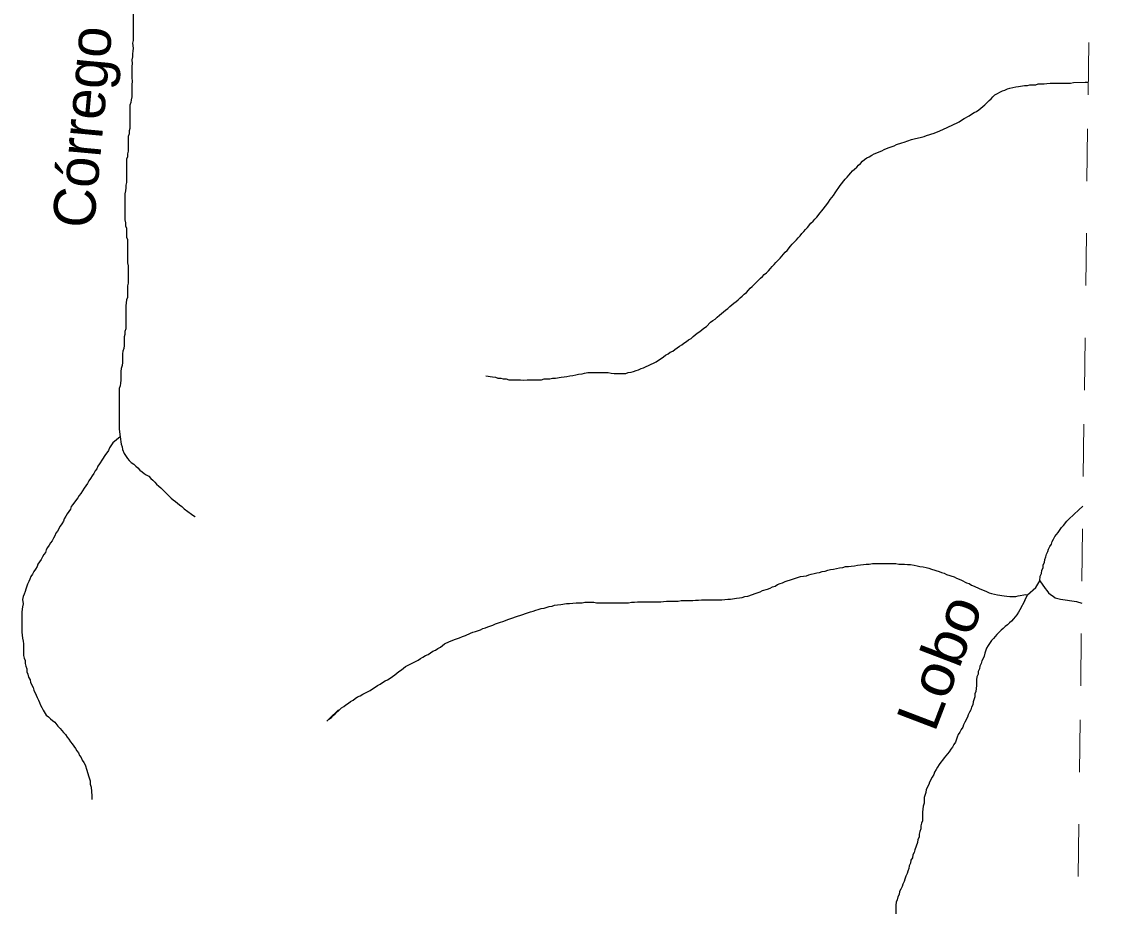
# Model space of a CAD drawing. Extents: x 652.3 to 678, y 7316.9 to 7344.9.
# Drawn here: x 675.721 to 677.802, y 7322.173 to 7323.864 of the extents above; entities that cross this region are included whole.
import ezdxf
from ezdxf.enums import TextEntityAlignment as Align

# ---------------------------------------------------------------- set-up
doc = ezdxf.new("R2010")
doc.units = 0
doc.header["$LTSCALE"] = 0.032
doc.linetypes.add('SHORT_DASHED', pattern=[2.7, 1.5, -1.2])
doc.layers.add('53', color=7, linetype='SHORT_DASHED', lineweight=13)
doc.layers.add('7', color=7, linetype='Continuous', lineweight=25)
doc.layers.add('61', color=7, linetype='Continuous')

msp = doc.modelspace()

# ---------------------------------------------------------------- linework, layer by layer
at = {"layer": '53'}
msp.add_lwpolyline([(677.6746, 7316.9441), (677.6817, 7317.5092), (677.6888, 7318.0742), (677.6959, 7318.6393), (677.703, 7319.2044), (677.7101, 7319.7694), (677.7172, 7320.3345), (677.7242, 7320.8996), (677.7313, 7321.4647), (677.7384, 7322.0297), (677.7455, 7322.5948), (677.7526, 7323.1599), (677.7596, 7323.7249), (677.7667, 7324.29), (677.7738, 7324.8551), (677.7808, 7325.4201), (677.7879, 7325.9852), (677.795, 7326.5503), (677.802, 7327.1153)], dxfattribs=at)
at = {"layer": '7'}
for p in [(677.6388, 7322.7574), (677.6405, 7322.7694)]:
    msp.add_line(p, (677.6436, 7322.7685), dxfattribs=at)
for points in [[(675.9344, 7323.9008), (675.9344, 7323.8284), (675.9328, 7323.8236), (675.9344, 7323.814), (675.9336, 7323.8085), (675.9328, 7323.8029), (675.9328, 7323.7973), (675.9313, 7323.7917), (675.9321, 7323.7846), (675.9313, 7323.779), (675.9313, 7323.7567), (675.9321, 7323.7512), (675.9313, 7323.7432), (675.9313, 7323.7209), (675.9305, 7323.7154), (675.9297, 7323.7098), (675.9281, 7323.705), (675.9281, 7323.6605), (675.9265, 7323.6557), (675.9265, 7323.6501), (675.9249, 7323.6453), (675.9249, 7323.6167), (675.9233, 7323.6119), (675.9233, 7323.6064), (675.9217, 7323.6016), (675.9217, 7323.557), (675.9201, 7323.5522), (675.9201, 7323.5467), (675.9193, 7323.5411), (675.9185, 7323.5355), (675.9185, 7323.4854), (675.9193, 7323.4798), (675.9193, 7323.4743), (675.9217, 7323.4695), (675.9217, 7323.4528), (675.9233, 7323.448), (675.9233, 7323.4035), (675.9249, 7323.3979), (675.9249, 7323.3645), (675.9233, 7323.3597), (675.9233, 7323.3374), (675.9217, 7323.3326), (675.9209, 7323.3271), (675.9201, 7323.3215), (675.9201, 7323.2769), (675.9185, 7323.2722), (675.9185, 7323.2666), (675.9169, 7323.2618), (675.9169, 7323.2451), (675.9161, 7323.2395), (675.9145, 7323.2348), (675.9138, 7323.2292), (675.9138, 7323.2125), (675.913, 7323.2069), (675.9114, 7323.2013), (675.9106, 7323.1958), (675.9106, 7323.1791), (675.9098, 7323.1735), (675.909, 7323.1679), (675.9074, 7323.1632), (675.9074, 7323.0852), (675.909, 7323.0709)], [(677.1598, 7323.4003), (677.163, 7323.4042), (677.1709, 7323.4122), (677.1741, 7323.4162), (677.1773, 7323.4202), (677.1805, 7323.4241), (677.1845, 7323.4273), (677.1908, 7323.4353), (677.194, 7323.4393), (677.202, 7323.4472), (677.2052, 7323.4512), (677.2091, 7323.4552), (677.2123, 7323.4592), (677.2163, 7323.4631), (677.2195, 7323.4671), (677.2235, 7323.4711), (677.2298, 7323.479), (677.2338, 7323.483), (677.237, 7323.487), (677.241, 7323.491), (677.2473, 7323.4989), (677.2505, 7323.5029), (677.2601, 7323.5148), (677.2632, 7323.5196), (677.2664, 7323.5244), (677.2696, 7323.5284), (677.2728, 7323.5324), (677.276, 7323.5371), (677.2855, 7323.5515), (677.2951, 7323.5634), (677.299, 7323.5674), (677.3022, 7323.5713), (677.3062, 7323.5753), (677.3094, 7323.5793), (677.3134, 7323.5825), (677.3173, 7323.5865), (677.3205, 7323.5904), (677.3245, 7323.5936), (677.3285, 7323.5976), (677.3325, 7323.6008), (677.3364, 7323.604), (677.3412, 7323.6064), (677.346, 7323.6095), (677.3508, 7323.6119), (677.3555, 7323.6135), (677.3603, 7323.6159), (677.3651, 7323.6175), (677.3699, 7323.6199), (677.3746, 7323.6223), (677.3794, 7323.6239), (677.389, 7323.627), (677.3937, 7323.6294), (677.4033, 7323.6326), (677.4081, 7323.6342), (677.4224, 7323.639), (677.4272, 7323.6406), (677.4415, 7323.6438), (677.4462, 7323.6453), (677.451, 7323.6469), (677.4653, 7323.6517), (677.4701, 7323.6533), (677.4749, 7323.6549), (677.4844, 7323.6597), (677.4892, 7323.6613), (677.5035, 7323.6684), (677.5083, 7323.6708), (677.5131, 7323.6732), (677.5179, 7323.6764), (677.5226, 7323.6796), (677.5322, 7323.6843), (677.537, 7323.6875), (677.5417, 7323.6907), (677.5465, 7323.6931), (677.5505, 7323.6963), (677.5545, 7323.6994), (677.5584, 7323.7026), (677.5624, 7323.7058), (677.5704, 7323.7138), (677.5744, 7323.717), (677.5775, 7323.7209), (677.5815, 7323.7249), (677.5958, 7323.7321), (677.6006, 7323.7337), (677.6054, 7323.7361), (677.6102, 7323.7376), (677.6157, 7323.7384), (677.6213, 7323.74), (677.6269, 7323.7408), (677.638, 7323.7424), (677.6436, 7323.7424), (677.6484, 7323.744), (677.6595, 7323.744), (677.6643, 7323.7456), (677.6754, 7323.7456), (677.681, 7323.7464), (677.6873, 7323.7472), (677.7263, 7323.7472), (677.7319, 7323.748), (677.7542, 7323.7488), (677.7599, 7323.749)], [(676.6081, 7323.1873), (676.6211, 7323.1854), (676.6267, 7323.1846), (676.6315, 7323.183), (676.637, 7323.183), (676.6418, 7323.1815), (676.6474, 7323.1815), (676.6522, 7323.1799), (676.6744, 7323.1799), (676.6808, 7323.1791), (676.6872, 7323.1799), (676.715, 7323.1799), (676.7198, 7323.1815), (676.7309, 7323.1815), (676.7357, 7323.183), (676.7413, 7323.183), (676.7524, 7323.1846), (676.758, 7323.1854), (676.7635, 7323.1862), (676.7691, 7323.187), (676.7747, 7323.1878), (676.7803, 7323.1894), (676.7858, 7323.1902), (676.7922, 7323.191), (676.797, 7323.1926), (676.8033, 7323.1934), (676.8423, 7323.1934), (676.8479, 7323.1926), (676.8535, 7323.1918), (676.8757, 7323.1918), (676.8805, 7323.1934), (676.8861, 7323.1942), (676.8909, 7323.1958), (676.8956, 7323.1974), (676.9004, 7323.199), (676.9052, 7323.2013), (676.91, 7323.2029), (676.9147, 7323.2053), (676.9195, 7323.2069), (676.9338, 7323.2141), (676.9386, 7323.2173), (676.9434, 7323.2204), (676.9481, 7323.2236), (676.9521, 7323.2268), (676.9569, 7323.2292), (676.9609, 7323.2324), (676.9657, 7323.2348), (676.9696, 7323.2379), (676.9744, 7323.2411), (676.9784, 7323.2443), (676.9832, 7323.2467), (676.9871, 7323.2499), (676.9919, 7323.2531), (676.9959, 7323.2563), (677.0007, 7323.2586), (677.0046, 7323.2626), (677.0086, 7323.2658), (677.0126, 7323.269), (677.0174, 7323.2722), (677.0214, 7323.2753), (677.0253, 7323.2785), (677.0301, 7323.2817), (677.0381, 7323.2897), (677.042, 7323.2929), (677.0468, 7323.296), (677.0508, 7323.2992), (677.0548, 7323.3032), (677.0587, 7323.3064), (677.0627, 7323.3096), (677.0667, 7323.3127), (677.0707, 7323.3159), (677.0747, 7323.3199), (677.0786, 7323.3231), (677.0826, 7323.3263), (677.0866, 7323.3295), (677.0906, 7323.3326), (677.0946, 7323.3366), (677.0985, 7323.3398), (677.1025, 7323.3438), (677.1065, 7323.347), (677.1105, 7323.3509), (677.1136, 7323.3549), (677.1176, 7323.3581), (677.1335, 7323.374), (677.1375, 7323.3772), (677.1407, 7323.3812), (677.1447, 7323.3844), (677.1487, 7323.3883), (677.1526, 7323.3923), (677.1558, 7323.3963), (677.1598, 7323.4003)], [(675.909, 7323.0709), (675.8955, 7323.0589), (675.8891, 7323.0494), (675.8867, 7323.0446), (675.8803, 7323.035), (675.8756, 7323.0279), (675.87, 7323.0191), (675.8668, 7323.0144), (675.8644, 7323.0096), (675.8612, 7323.0056), (675.8588, 7323.0008), (675.8557, 7322.9961), (675.8525, 7322.9913), (675.8493, 7322.9865), (675.8469, 7322.9817), (675.8437, 7322.977)], [(675.909, 7323.0709), (675.9114, 7323.0565), (675.913, 7323.0518), (675.9138, 7323.0462), (675.9169, 7323.039), (675.9233, 7323.0295), (675.9265, 7323.0255), (675.9305, 7323.0215), (675.9352, 7323.0183), (675.9392, 7323.0144), (675.9432, 7323.0112), (675.9472, 7323.0072), (675.9511, 7323.004), (675.9551, 7323.0008), (675.9591, 7322.9977), (675.9639, 7322.9953), (675.9679, 7322.9913), (675.9718, 7322.9881), (675.9758, 7322.9841), (675.979, 7322.9801), (675.983, 7322.9762), (675.987, 7322.973), (676.0068, 7322.9531), (676.0108, 7322.9499), (676.0148, 7322.9467), (676.0188, 7322.9435), (676.0228, 7322.9404), (676.0275, 7322.9372), (676.0315, 7322.9332), (676.0458, 7322.9229), (676.0523, 7322.9182), (676.0529, 7322.9177)], [(675.8437, 7322.977), (675.8405, 7322.9722), (675.8342, 7322.9626), (675.831, 7322.9587), (675.8286, 7322.9539), (675.8222, 7322.9459), (675.8191, 7322.9412), (675.8159, 7322.9372), (675.8143, 7322.9324), (675.8111, 7322.9276), (675.8079, 7322.9237), (675.8055, 7322.9189), (675.8024, 7322.9141), (675.8008, 7322.9093), (675.7976, 7322.9046), (675.7944, 7322.8998), (675.7896, 7322.8902), (675.7864, 7322.8863), (675.7841, 7322.8815), (675.7817, 7322.8767), (675.7793, 7322.8719), (675.7761, 7322.868), (675.7737, 7322.8632), (675.7705, 7322.8592), (675.7681, 7322.8544), (675.7665, 7322.8497), (675.7634, 7322.8457), (675.761, 7322.8409), (675.7586, 7322.8361), (675.7554, 7322.8314), (675.7522, 7322.8274), (675.7506, 7322.8226), (675.7475, 7322.8178), (675.7443, 7322.8131), (675.7419, 7322.8083), (675.7387, 7322.8035), (675.7363, 7322.7987), (675.7347, 7322.794), (675.7323, 7322.7892), (675.7292, 7322.7796), (675.7276, 7322.7749), (675.726, 7322.7701), (675.7236, 7322.7653), (675.7228, 7322.7597), (675.7236, 7322.751), (675.7228, 7322.7454), (675.7212, 7322.7359), (675.7212, 7322.6969), (675.7228, 7322.6857), (675.7236, 7322.6802), (675.7244, 7322.6746), (675.7244, 7322.6523), (675.726, 7322.6475), (675.7276, 7322.6428), (675.7276, 7322.6372), (675.7292, 7322.6324), (675.7307, 7322.6269), (675.7307, 7322.6213), (675.7331, 7322.6165), (675.7339, 7322.6109), (675.7371, 7322.6062), (675.7379, 7322.6006), (675.7427, 7322.5911), (675.7443, 7322.5863), (675.749, 7322.5767), (675.7506, 7322.572), (675.753, 7322.5672), (675.7554, 7322.5624), (675.757, 7322.5576), (675.7594, 7322.5529), (675.7618, 7322.5481), (675.7681, 7322.5385), (675.7721, 7322.5354), (675.7761, 7322.5314), (675.7801, 7322.5282), (675.7841, 7322.525), (675.7904, 7322.5171), (675.7944, 7322.5131), (675.8008, 7322.5051), (675.8047, 7322.5011), (675.8079, 7322.4964), (675.8111, 7322.4924), (675.8143, 7322.4876), (675.8175, 7322.4836), (675.8207, 7322.4789), (675.8238, 7322.4749), (675.8262, 7322.4701), (675.8294, 7322.4661), (675.8318, 7322.4614), (675.835, 7322.4574), (675.8366, 7322.4526), (675.8398, 7322.4478), (675.8421, 7322.4431), (675.8453, 7322.4335), (675.8485, 7322.4224), (675.8517, 7322.4128), (675.8517, 7322.4065), (675.8541, 7322.4009), (675.8549, 7322.3842), (675.8552, 7322.3778), (675.8552, 7322.3774)], [(677.6674, 7322.7955), (677.6682, 7322.8043), (677.6706, 7322.8091), (677.6714, 7322.8154), (677.6738, 7322.8202), (677.6738, 7322.8258), (677.6762, 7322.8306), (677.677, 7322.8361), (677.6786, 7322.8409), (677.6802, 7322.8465), (677.6826, 7322.8512), (677.6842, 7322.856), (677.6865, 7322.8608), (677.6897, 7322.8656), (677.6913, 7322.8703), (677.6937, 7322.8751), (677.6961, 7322.8799), (677.7025, 7322.8878), (677.7088, 7322.8974), (677.7128, 7322.9014), (677.7192, 7322.9093), (677.7231, 7322.9133), (677.7422, 7322.9308), (677.7498, 7322.938)], [(676.82, 7322.7534), (676.8813, 7322.7534), (676.8869, 7322.7542), (676.8924, 7322.7542), (676.898, 7322.755), (676.9426, 7322.755), (676.9481, 7322.7558), (676.9537, 7322.7566), (676.976, 7322.7566), (676.9816, 7322.7574), (677.0038, 7322.7574), (677.0094, 7322.7581), (677.015, 7322.7581), (677.0206, 7322.7589), (677.0595, 7322.7589), (677.0651, 7322.7597), (677.0707, 7322.7605), (677.0763, 7322.7605), (677.0874, 7322.7621), (677.093, 7322.7629), (677.0985, 7322.7637), (677.1033, 7322.7653), (677.1089, 7322.7661), (677.1184, 7322.7693), (677.1232, 7322.7709), (677.1327, 7322.7741), (677.1375, 7322.7765), (677.1471, 7322.7796), (677.1518, 7322.7812), (677.1566, 7322.7836), (677.1614, 7322.7852), (677.1662, 7322.7884), (677.1709, 7322.79), (677.1757, 7322.7916), (677.1805, 7322.794), (677.1948, 7322.7987), (677.2004, 7322.8003), (677.2099, 7322.8035), (677.2155, 7322.8043), (677.2211, 7322.8051), (677.2258, 7322.8067), (677.2306, 7322.8083), (677.2362, 7322.8091), (677.241, 7322.8107), (677.2465, 7322.8115), (677.2513, 7322.8131), (677.2569, 7322.8138), (677.2624, 7322.8154), (677.2672, 7322.817), (677.2728, 7322.8178), (677.2784, 7322.8186), (677.2847, 7322.8202), (677.2911, 7322.821), (677.2959, 7322.8226), (677.3014, 7322.8226), (677.307, 7322.8234), (677.3134, 7322.8242), (677.3189, 7322.825), (677.3245, 7322.8258), (677.3301, 7322.8266), (677.3356, 7322.8274), (677.3412, 7322.8274), (677.3476, 7322.8282), (677.3921, 7322.8282), (677.3977, 7322.8274), (677.4089, 7322.8274), (677.4144, 7322.8266), (677.42, 7322.8266), (677.4272, 7322.825), (677.4327, 7322.8242), (677.4383, 7322.8226), (677.4447, 7322.8218), (677.4502, 7322.821), (677.455, 7322.8194), (677.4606, 7322.8178), (677.4749, 7322.8131), (677.4797, 7322.8115), (677.4844, 7322.8099), (677.4892, 7322.8075), (677.5035, 7322.8027), (677.5083, 7322.8003), (677.5131, 7322.7987), (677.5179, 7322.7963), (677.5274, 7322.7916), (677.5322, 7322.79), (677.537, 7322.7868), (677.5417, 7322.7852), (677.5513, 7322.7804), (677.5561, 7322.7788), (677.5608, 7322.7765), (677.5656, 7322.7749), (677.5704, 7322.7725), (677.5751, 7322.7709), (677.5807, 7322.7701), (677.5863, 7322.7685), (677.599, 7322.7669), (677.6046, 7322.7661), (677.6102, 7322.7653), (677.6213, 7322.7653), (677.6261, 7322.7669), (677.6405, 7322.7694)], [(677.6436, 7322.7685), (677.6595, 7322.7828), (677.6674, 7322.7955)], [(677.6674, 7322.7955), (677.6778, 7322.7804), (677.681, 7322.7765), (677.6842, 7322.7725), (677.6881, 7322.7693), (677.6929, 7322.7661), (677.6969, 7322.7629), (677.7072, 7322.7605), (677.7375, 7322.7558), (677.7475, 7322.7524)], [(676.3264, 7322.5486), (676.3095, 7322.5317), (676.3044, 7322.5266), (676.3084, 7322.5306), (676.3132, 7322.5338), (676.3164, 7322.5377), (676.3203, 7322.5409), (676.3283, 7322.5489), (676.3323, 7322.5521), (676.3371, 7322.5552), (676.341, 7322.5584), (676.3458, 7322.5616), (676.3498, 7322.5648), (676.3546, 7322.5672), (676.3585, 7322.5704), (676.3633, 7322.5735), (676.3681, 7322.5751), (676.3729, 7322.5783), (676.3872, 7322.5855), (676.392, 7322.5887), (676.3967, 7322.5919), (676.4015, 7322.595), (676.4063, 7322.5974), (676.4111, 7322.6006), (676.4158, 7322.6038), (676.4206, 7322.6062), (676.4254, 7322.6094), (676.4302, 7322.6125), (676.4341, 7322.6157), (676.4381, 7322.6189), (676.4421, 7322.6221), (676.4469, 7322.6253), (676.4508, 7322.6285), (676.4548, 7322.6316), (676.4787, 7322.6436), (676.4835, 7322.6468), (676.4882, 7322.6491), (676.493, 7322.6523), (676.4978, 7322.6547), (676.5026, 7322.6579), (676.5073, 7322.6611), (676.5121, 7322.6627), (676.5169, 7322.6658), (676.5217, 7322.6682), (676.5256, 7322.6714), (676.5296, 7322.6746), (676.5392, 7322.6794), (676.5439, 7322.681), (676.5487, 7322.6834), (676.5583, 7322.6865), (676.5638, 7322.6889), (676.5694, 7322.6905), (676.5789, 7322.6953), (676.5837, 7322.6969), (676.5885, 7322.6985), (676.598, 7322.7017), (676.6028, 7322.704), (676.6076, 7322.7056), (676.6124, 7322.7072), (676.6219, 7322.7104), (676.6267, 7322.7128), (676.6362, 7322.716), (676.641, 7322.7176), (676.6458, 7322.7192), (676.6506, 7322.7215), (676.6601, 7322.7247), (676.6649, 7322.7263), (676.6792, 7322.7311), (676.684, 7322.7327), (676.6935, 7322.7359), (676.6991, 7322.7375), (676.7039, 7322.7391), (676.7086, 7322.7406), (676.7142, 7322.7422), (676.7198, 7322.743), (676.7293, 7322.7462), (676.7349, 7322.747), (676.7397, 7322.7486), (676.7452, 7322.7494), (676.7516, 7322.7502), (676.7628, 7322.7518), (676.7683, 7322.7518), (676.7747, 7322.7526), (676.7811, 7322.7534), (676.7922, 7322.7534), (676.7978, 7322.7542), (676.8145, 7322.7542), (676.82, 7322.7534)], [(677.6388, 7322.7574), (677.6293, 7322.7398), (677.6269, 7322.7351), (677.6237, 7322.7303), (677.6205, 7322.7263), (677.6173, 7322.7223), (677.6133, 7322.7184), (677.6094, 7322.7152), (677.6054, 7322.7112), (677.6014, 7322.708), (677.5974, 7322.704), (677.5935, 7322.7009), (677.5895, 7322.6969), (677.5855, 7322.6929), (677.5791, 7322.6849), (677.5751, 7322.681), (677.5688, 7322.6714), (677.5656, 7322.6666), (677.5624, 7322.6571), (677.5608, 7322.6515), (677.5592, 7322.6468), (677.5568, 7322.642), (677.5553, 7322.6372), (677.5529, 7322.6324), (677.5521, 7322.6269), (677.5497, 7322.6221), (677.5497, 7322.6165), (677.5473, 7322.6117), (677.5465, 7322.6062), (677.5465, 7322.595), (677.5449, 7322.5839), (677.5433, 7322.5791), (677.5433, 7322.5735), (677.5401, 7322.564), (677.5393, 7322.5584), (677.537, 7322.5537), (677.5354, 7322.5489), (677.533, 7322.5441), (677.5306, 7322.5393), (677.529, 7322.5346), (677.5242, 7322.525), (677.5218, 7322.5202), (677.5202, 7322.5155), (677.5171, 7322.5107), (677.5147, 7322.5059), (677.5115, 7322.5011), (677.5091, 7322.4964), (677.5059, 7322.4868), (677.5027, 7322.482), (677.5004, 7322.4773), (677.4972, 7322.4733), (677.494, 7322.4685), (677.4844, 7322.4566), (677.4813, 7322.4526), (677.4781, 7322.4486), (677.4749, 7322.4439), (677.4717, 7322.4391), (677.4693, 7322.4343), (677.4661, 7322.4295), (677.4645, 7322.4248), (677.4614, 7322.42), (677.4566, 7322.4104), (677.455, 7322.4057), (677.4502, 7322.3961), (677.4494, 7322.3905), (677.4462, 7322.381), (677.4462, 7322.3699), (677.4447, 7322.3643), (677.4439, 7322.3587), (677.4431, 7322.3531), (677.4431, 7322.3364), (677.4415, 7322.3317), (677.4399, 7322.3269), (677.4399, 7322.3213), (677.4383, 7322.3157), (677.4367, 7322.311), (677.4367, 7322.3054), (677.4343, 7322.3006), (677.4335, 7322.2951), (677.4287, 7322.2807), (677.4272, 7322.276), (677.4248, 7322.2712), (677.424, 7322.2656), (677.4208, 7322.2608), (677.42, 7322.2553), (677.4176, 7322.2505), (677.4168, 7322.2449), (677.4152, 7322.2402), (677.4136, 7322.2354), (677.4112, 7322.2306), (677.4096, 7322.225), (677.4081, 7322.2203), (677.4057, 7322.2155), (677.4041, 7322.2107), (677.4017, 7322.2059), (677.3993, 7322.2012), (677.3985, 7322.1956), (677.3961, 7322.1908), (677.3945, 7322.1853), (677.3929, 7322.1805), (677.3921, 7322.1749)], [(677.3921, 7322.1749), (677.3921, 7322.1582), (677.3937, 7322.1463)]]:
    msp.add_lwpolyline(points, dxfattribs=at)

# ---------------------------------------------------------------- texts
at = {"layer": '61'}
msp.add_text('Córrego', height=0.08, rotation=84.758, dxfattribs=at).set_placement((675.8765, 7323.6598), align=Align.CENTER)
at = {"layer": '61', "width": 1.1}
msp.add_text('Lobo', height=0.08, rotation=69.094, dxfattribs=at).set_placement((677.5128, 7322.6254), align=Align.CENTER)

doc.saveas('drawing.dxf')
